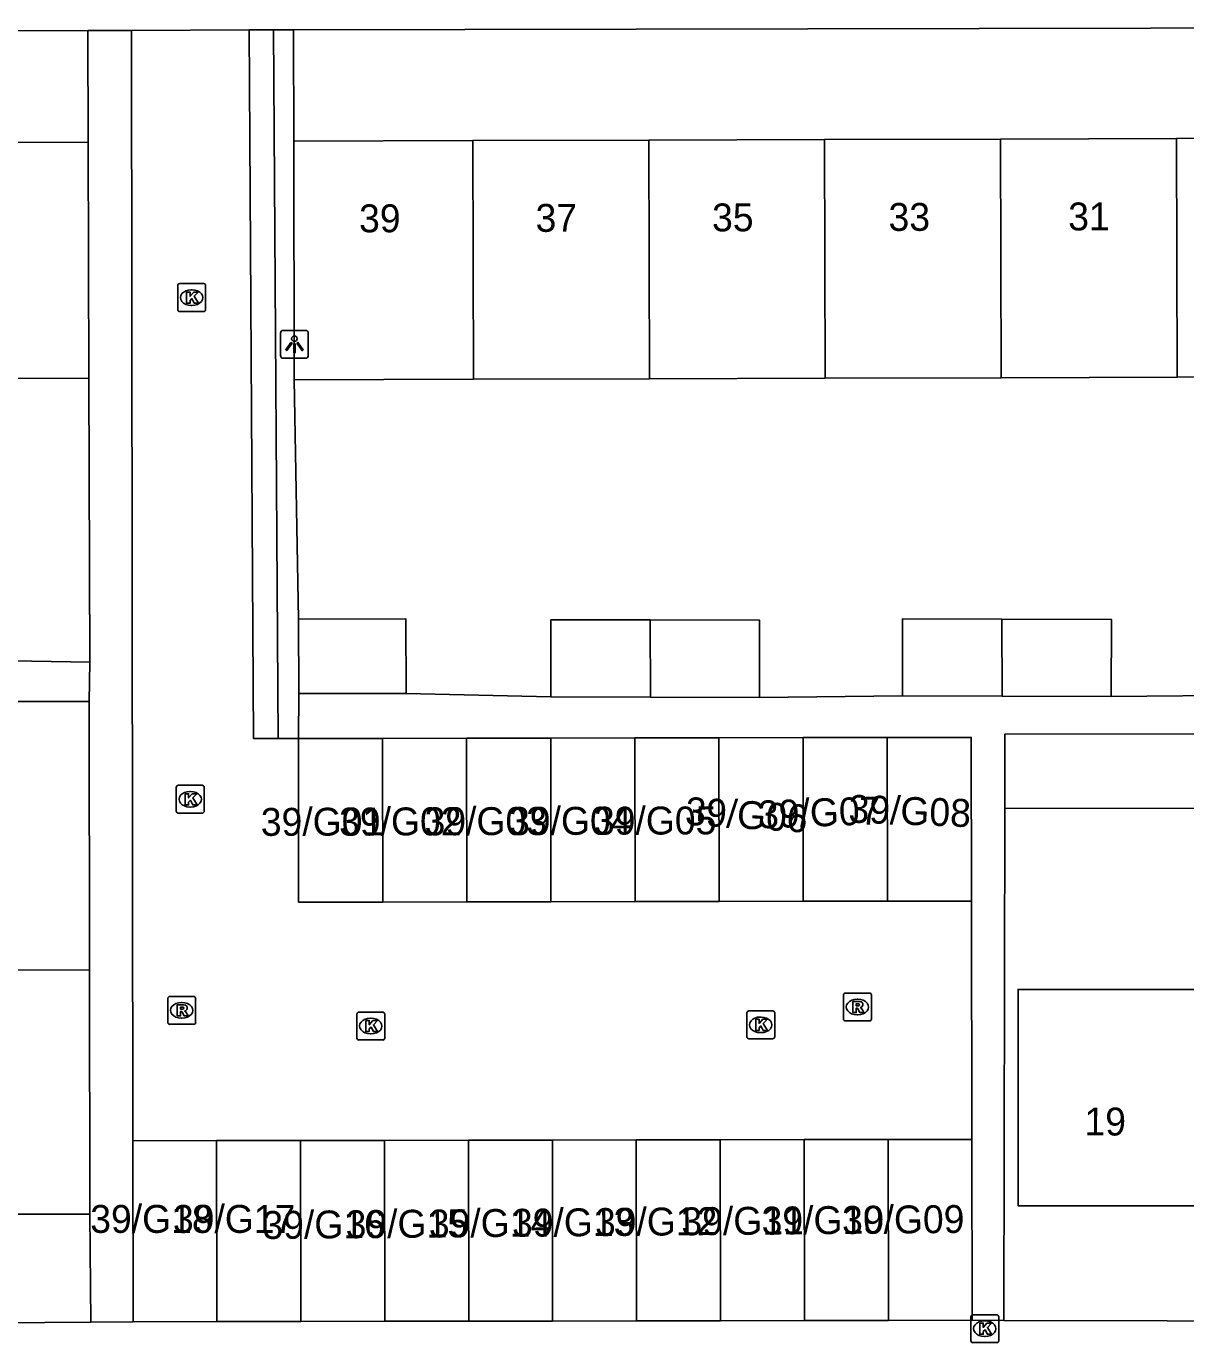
# Model space of a CAD drawing. Extents: x 160732 to 162105, y 387428 to 388479.
# Drawn here: x 161603.5 to 161645.06, y 388168.7 to 388215.89 of the extents above; entities that cross this region are included whole.
import ezdxf

# ---------------------------------------------------------------- set-up
doc = ezdxf.new("R2010")
doc.units = 0
for name, color, linetype in [('IMGEO_Kolk', 7, 'Continuous'), ('IMGEO_Lichtpunt', 7, 'Continuous'), ('IMGEO_Muur', 7, 'Continuous'), ('IMGEO_Pand', 7, 'Continuous'), ('IMGEO_Pand_nummerreeks', 7, 'Continuous'), ('IMGEO_Rijbaan_lokaal_open', 7, 'Continuous'), ('IMGEO_Rioolput', 7, 'Continuous'), ('IMGEO_Voetpad_open', 7, 'Continuous')]:
    doc.layers.add(name, color=color, linetype=linetype)

msp = doc.modelspace()

# ---------------------------------------------------------------- linework, layer by layer
at = {"layer": 'IMGEO_Kolk'}
for p, q in [((161608.93, 388205.742), (161608.93, 388206.594)), ((161609.005, 388206.668), (161609.857, 388206.668)), ((161609.931, 388206.594), (161609.931, 388205.742)), ((161609.418, 388206.448), (161609.443, 388206.448)), ((161609.857, 388205.668), (161609.005, 388205.668)), ((161609.441, 388205.888), (161609.416, 388205.888)), ((161608.954, 388188.683), (161609.806, 388188.683)), ((161608.879, 388187.757), (161608.879, 388188.609)), ((161609.367, 388188.463), (161609.392, 388188.463)), ((161609.88, 388188.609), (161609.88, 388187.757)), ((161609.39, 388187.903), (161609.365, 388187.903)), ((161609.806, 388187.683), (161608.954, 388187.683)), ((161615.352, 388179.626), (161615.352, 388180.478)), ((161615.427, 388180.552), (161616.279, 388180.552)), ((161615.84, 388180.332), (161615.865, 388180.332)), ((161616.353, 388180.478), (161616.353, 388179.626)), ((161629.33, 388179.669), (161629.33, 388180.521)), ((161629.405, 388180.595), (161630.257, 388180.595)), ((161629.818, 388180.375), (161629.843, 388180.375)), ((161630.331, 388180.521), (161630.331, 388179.669)), ((161615.863, 388179.772), (161615.838, 388179.772)), ((161629.841, 388179.815), (161629.816, 388179.815)), ((161616.279, 388179.552), (161615.427, 388179.552)), ((161630.257, 388179.595), (161629.405, 388179.595)), ((161637.363, 388168.775), (161637.363, 388169.627)), ((161637.438, 388169.701), (161638.29, 388169.701)), ((161637.851, 388169.481), (161637.876, 388169.481)), ((161638.364, 388169.627), (161638.364, 388168.775)), ((161637.874, 388168.921), (161637.849, 388168.921)), ((161638.29, 388168.701), (161637.438, 388168.701))]:
    msp.add_line(p, q, dxfattribs=at)
for points in [[(161608.93, 388205.742), (161608.93, 388206.594)], [(161609.005, 388206.668), (161609.857, 388206.668)], [(161609.931, 388206.594), (161609.931, 388205.742)], [(161609.251, 388206.368), (161609.374, 388206.368), (161609.374, 388206.217), (161609.504, 388206.368), (161609.668, 388206.368), (161609.522, 388206.217), (161609.675, 388205.968), (161609.523, 388205.968), (161609.438, 388206.132), (161609.374, 388206.065), (161609.374, 388205.968), (161609.251, 388205.968), (161609.251, 388206.368)], [(161609.857, 388205.668), (161609.005, 388205.668)], [(161608.954, 388188.683), (161609.806, 388188.683)], [(161608.879, 388187.757), (161608.879, 388188.609)], [(161609.2, 388188.383), (161609.323, 388188.383), (161609.323, 388188.232), (161609.453, 388188.383), (161609.617, 388188.383), (161609.471, 388188.232), (161609.624, 388187.983), (161609.472, 388187.983), (161609.387, 388188.147), (161609.323, 388188.08), (161609.323, 388187.983), (161609.2, 388187.983), (161609.2, 388188.383)], [(161609.88, 388188.609), (161609.88, 388187.757)], [(161609.806, 388187.683), (161608.954, 388187.683)], [(161615.352, 388179.626), (161615.352, 388180.478)], [(161615.427, 388180.552), (161616.279, 388180.552)], [(161615.673, 388180.252), (161615.796, 388180.252), (161615.796, 388180.101), (161615.926, 388180.252), (161616.09, 388180.252), (161615.944, 388180.101), (161616.097, 388179.852), (161615.945, 388179.852), (161615.86, 388180.016), (161615.796, 388179.949), (161615.796, 388179.852), (161615.673, 388179.852), (161615.673, 388180.252)], [(161616.353, 388180.478), (161616.353, 388179.626)], [(161629.33, 388179.669), (161629.33, 388180.521)], [(161629.405, 388180.595), (161630.257, 388180.595)], [(161629.651, 388180.295), (161629.774, 388180.295), (161629.774, 388180.144), (161629.904, 388180.295), (161630.068, 388180.295), (161629.922, 388180.144), (161630.075, 388179.895), (161629.923, 388179.895), (161629.838, 388180.059), (161629.774, 388179.992), (161629.774, 388179.895), (161629.651, 388179.895), (161629.651, 388180.295)], [(161630.331, 388180.521), (161630.331, 388179.669)], [(161616.279, 388179.552), (161615.427, 388179.552)], [(161630.257, 388179.595), (161629.405, 388179.595)], [(161637.363, 388168.775), (161637.363, 388169.627)], [(161637.438, 388169.701), (161638.29, 388169.701)], [(161637.684, 388169.401), (161637.807, 388169.401), (161637.807, 388169.25), (161637.937, 388169.401), (161638.101, 388169.401), (161637.955, 388169.25), (161638.108, 388169.001), (161637.956, 388169.001), (161637.871, 388169.165), (161637.807, 388169.098), (161637.807, 388169.001), (161637.684, 388169.001), (161637.684, 388169.401)], [(161638.364, 388169.627), (161638.364, 388168.775)], [(161638.29, 388168.701), (161637.438, 388168.701)]]:
    msp.add_lwpolyline(points, dxfattribs=at)
for centre, start, end in [((161609.007, 388206.592), 91.552, 178.448), ((161609.007, 388206.592), 91.552, 178.448), ((161609.855, 388206.592), 1.552, 88.448), ((161609.855, 388206.592), 1.552, 88.448), ((161609.007, 388205.744), 181.552, 268.448), ((161609.007, 388205.744), 181.552, 268.448), ((161609.855, 388205.744), 271.552, 358.448), ((161609.855, 388205.744), 271.552, 358.448), ((161608.956, 388188.607), 91.552, 178.448), ((161608.956, 388188.607), 91.552, 178.448), ((161609.804, 388188.607), 1.552, 88.448), ((161609.804, 388188.607), 1.552, 88.448), ((161608.956, 388187.759), 181.552, 268.448), ((161608.956, 388187.759), 181.552, 268.448), ((161609.804, 388187.759), 271.552, 358.448), ((161609.804, 388187.759), 271.552, 358.448), ((161615.429, 388180.476), 91.552, 178.448), ((161615.429, 388180.476), 91.552, 178.448), ((161616.277, 388180.476), 1.552, 88.448), ((161616.277, 388180.476), 1.552, 88.448), ((161629.407, 388180.519), 91.552, 178.448), ((161629.407, 388180.519), 91.552, 178.448), ((161630.255, 388180.519), 1.552, 88.448), ((161630.255, 388180.519), 1.552, 88.448), ((161615.429, 388179.628), 181.552, 268.448), ((161615.429, 388179.628), 181.552, 268.448), ((161616.277, 388179.628), 271.552, 358.448), ((161616.277, 388179.628), 271.552, 358.448), ((161629.407, 388179.671), 181.552, 268.448), ((161629.407, 388179.671), 181.552, 268.448), ((161630.255, 388179.671), 271.552, 358.448), ((161630.255, 388179.671), 271.552, 358.448), ((161637.44, 388169.625), 91.552, 178.448), ((161637.44, 388169.625), 91.552, 178.448), ((161638.288, 388169.625), 1.552, 88.448), ((161638.288, 388169.625), 1.552, 88.448), ((161637.44, 388168.777), 181.552, 268.448), ((161637.44, 388168.777), 181.552, 268.448), ((161638.288, 388168.777), 271.552, 358.448), ((161638.288, 388168.777), 271.552, 358.448)]:
    msp.add_arc(centre, 0.0765, start, end, dxfattribs=at)
for centre, major_axis, ratio, start_param, end_param in [((161609.417, 388206.168), (-0.387, 0.002), 0.722429, 4.712389, 7.853982), ((161609.442, 388206.168), (-0.39, 0.002), 0.717154, 1.570796, 4.712389), ((161609.366, 388188.183), (-0.387, 0.002), 0.722429, 4.712389, 7.853982), ((161609.391, 388188.183), (-0.39, 0.002), 0.717154, 1.570796, 4.712389), ((161615.839, 388180.052), (-0.387, 0.002), 0.722429, 4.712389, 7.853982), ((161615.864, 388180.052), (-0.39, 0.002), 0.717154, 1.570796, 4.712389), ((161629.817, 388180.095), (-0.387, 0.002), 0.722429, 4.712389, 7.853982), ((161629.842, 388180.095), (-0.39, 0.002), 0.717154, 1.570796, 4.712389), ((161637.85, 388169.201), (-0.387, 0.002), 0.722429, 4.712389, 7.853982), ((161637.875, 388169.201), (-0.39, 0.002), 0.717154, 1.570796, 4.712389)]:
    msp.add_ellipse(centre, major_axis=major_axis, ratio=ratio, start_param=start_param, end_param=end_param, dxfattribs=at)
at = {"layer": 'IMGEO_Lichtpunt'}
for p, q in [((161612.615, 388204.897), (161612.615, 388204.09)), ((161612.615, 388204.897), (161612.615, 388204.09)), ((161613.517, 388204.992), (161612.709, 388204.992)), ((161613.517, 388204.992), (161612.709, 388204.992)), ((161613.611, 388204.09), (161613.611, 388204.897)), ((161613.611, 388204.09), (161613.611, 388204.897)), ((161612.709, 388203.996), (161613.517, 388203.996)), ((161612.709, 388203.996), (161613.517, 388203.996))]:
    msp.add_line(p, q, dxfattribs=at)
for points in [[(161612.989, 388204.561), (161613.028, 388204.533), (161612.84, 388204.271), (161612.802, 388204.298), (161612.989, 388204.561)], [(161613.091, 388204.513), (161613.138, 388204.513), (161613.138, 388204.191), (161613.091, 388204.191), (161613.091, 388204.513)], [(161613.201, 388204.533), (161613.239, 388204.56), (161613.426, 388204.298), (161613.387, 388204.27), (161613.201, 388204.533)]]:
    msp.add_lwpolyline(points, dxfattribs=at)
msp.add_circle((161613.114, 388204.695), 0.0994, dxfattribs=at)
for centre, start, end in [((161612.709, 388204.897), 90, 180), ((161612.709, 388204.897), 90, 180), ((161613.517, 388204.897), 0, 90), ((161613.517, 388204.897), 0, 90), ((161612.709, 388204.09), 180, 270), ((161612.709, 388204.09), 180, 270), ((161613.517, 388204.09), 270, 0), ((161613.517, 388204.09), 270, 360)]:
    msp.add_arc(centre, 0.0946, start, end, dxfattribs=at)
at = {"layer": 'IMGEO_Muur'}
for points in [[(161605.749, 388203.279), (161605.779, 388193.125)], [(161605.756, 388191.692), (161605.77, 388182.068)]]:
    msp.add_lwpolyline(points, dxfattribs=at)
at = {"layer": 'IMGEO_Pand'}
for points in [[(161619.513, 388211.798), (161613.088, 388211.781)], [(161613.088, 388211.781), (161613.111, 388203.224)], [(161625.818, 388211.816), (161619.513, 388211.798)], [(161619.537, 388203.241), (161619.513, 388211.798)], [(161625.818, 388211.816), (161632.123, 388211.833)], [(161625.842, 388203.259), (161625.818, 388211.816)], [(161632.123, 388211.833), (161638.427, 388211.85)], [(161632.123, 388211.833), (161632.146, 388203.276)], [(161644.732, 388211.867), (161638.427, 388211.85)], [(161638.427, 388211.85), (161638.451, 388203.293)], [(161644.732, 388211.867), (161651.037, 388211.884)], [(161644.756, 388203.31), (161644.732, 388211.867)], [(161599.289, 388211.722), (161605.724, 388211.741)], [(161605.724, 388211.741), (161605.749, 388203.279)], [(161605.749, 388203.279), (161599.313, 388203.26)], [(161632.146, 388203.276), (161625.842, 388203.259)], [(161638.451, 388203.293), (161632.146, 388203.276)], [(161644.756, 388203.31), (161638.451, 388203.293)], [(161651.061, 388203.327), (161644.756, 388203.31)], [(161619.537, 388203.241), (161613.111, 388203.224)], [(161625.842, 388203.259), (161619.537, 388203.241)], [(161613.26, 388194.638), (161617.109, 388194.648), (161617.116, 388191.98)], [(161613.26, 388194.638), (161613.267, 388191.97)], [(161622.302, 388191.852), (161622.31, 388194.621), (161625.866, 388194.61)], [(161625.874, 388191.841), (161625.866, 388194.61)], [(161625.866, 388194.61), (161629.792, 388194.598), (161629.783, 388191.829)], [(161634.911, 388191.886), (161634.919, 388194.655), (161638.475, 388194.644)], [(161638.475, 388194.644), (161638.483, 388191.875)], [(161638.475, 388194.644), (161642.401, 388194.632), (161642.392, 388191.863)], [(161617.116, 388191.98), (161613.267, 388191.97)], [(161625.874, 388191.841), (161622.302, 388191.852)], [(161629.783, 388191.829), (161625.874, 388191.841)], [(161638.483, 388191.875), (161634.911, 388191.886)], [(161642.392, 388191.863), (161638.483, 388191.875)], [(161613.256, 388190.36), (161616.271, 388190.365)], [(161613.256, 388190.36), (161613.266, 388184.493), (161616.281, 388184.498)], [(161616.271, 388190.365), (161619.287, 388190.37)], [(161616.271, 388190.365), (161616.281, 388184.498)], [(161619.287, 388190.37), (161622.302, 388190.376)], [(161619.297, 388184.503), (161619.287, 388190.37)], [(161622.302, 388190.376), (161625.317, 388190.381)], [(161622.312, 388184.509), (161622.302, 388190.376)], [(161625.317, 388190.381), (161628.332, 388190.386)], [(161625.317, 388190.381), (161625.327, 388184.514)], [(161628.332, 388190.386), (161631.348, 388190.392)], [(161628.342, 388184.519), (161628.332, 388190.386)], [(161631.348, 388190.392), (161634.363, 388190.397)], [(161631.348, 388190.392), (161631.358, 388184.524)], [(161634.363, 388190.397), (161637.378, 388190.402), (161637.389, 388184.535)], [(161634.373, 388184.53), (161634.363, 388190.397)], [(161638.582, 388187.857), (161638.578, 388190.514), (161645.38, 388190.524)], [(161645.379, 388187.867), (161638.582, 388187.857)], [(161616.281, 388184.498), (161619.297, 388184.503)], [(161619.297, 388184.503), (161622.312, 388184.509)], [(161622.312, 388184.509), (161625.327, 388184.514)], [(161625.327, 388184.514), (161628.342, 388184.519)], [(161628.342, 388184.519), (161631.358, 388184.524)], [(161631.358, 388184.524), (161634.373, 388184.53)], [(161634.373, 388184.53), (161637.389, 388184.535)], [(161599.346, 388182.058), (161605.77, 388182.068)], [(161605.77, 388182.068), (161605.783, 388173.312)], [(161645.373, 388173.607), (161639.055, 388173.61), (161639.058, 388181.367), (161645.376, 388181.364)], [(161610.327, 388175.943), (161607.318, 388175.938)], [(161607.329, 388169.452), (161607.318, 388175.938)], [(161613.335, 388175.948), (161610.327, 388175.943)], [(161610.327, 388175.943), (161610.338, 388169.457)], [(161616.344, 388175.953), (161613.335, 388175.948)], [(161613.335, 388175.948), (161613.346, 388169.462)], [(161619.352, 388175.958), (161616.344, 388175.953)], [(161616.355, 388169.467), (161616.344, 388175.953)], [(161622.361, 388175.964), (161619.352, 388175.958)], [(161619.363, 388169.472), (161619.352, 388175.958)], [(161625.37, 388175.969), (161622.361, 388175.964)], [(161622.361, 388175.964), (161622.372, 388169.477)], [(161628.378, 388175.974), (161625.37, 388175.969)], [(161625.381, 388169.482), (161625.37, 388175.969)], [(161631.387, 388175.979), (161628.378, 388175.974)], [(161628.378, 388175.974), (161628.389, 388169.487)], [(161634.395, 388175.984), (161631.387, 388175.979)], [(161631.398, 388169.492), (161631.387, 388175.979)], [(161637.404, 388175.989), (161634.395, 388175.984)], [(161634.395, 388175.984), (161634.406, 388169.497)], [(161637.404, 388175.989), (161637.415, 388169.502)], [(161605.783, 388173.312), (161599.359, 388173.302)], [(161610.338, 388169.457), (161607.329, 388169.452)], [(161613.346, 388169.462), (161610.338, 388169.457)], [(161616.355, 388169.467), (161613.346, 388169.462)], [(161619.363, 388169.472), (161616.355, 388169.467)], [(161622.372, 388169.477), (161619.363, 388169.472)], [(161625.381, 388169.482), (161622.372, 388169.477)], [(161628.389, 388169.487), (161625.381, 388169.482)], [(161631.398, 388169.492), (161628.389, 388169.487)], [(161634.406, 388169.497), (161631.398, 388169.492)], [(161637.415, 388169.502), (161634.406, 388169.497)]]:
    msp.add_lwpolyline(points, dxfattribs=at)
at = {"layer": 'IMGEO_Rijbaan_lokaal_open'}
for points in [[(161607.27, 388215.744), (161611.489, 388215.768)], [(161607.318, 388175.938), (161607.27, 388215.744)], [(161611.489, 388215.768), (161611.653, 388190.357), (161612.533, 388190.359)], [(161612.533, 388190.359), (161613.256, 388190.36)], [(161637.389, 388184.535), (161637.404, 388175.989)]]:
    msp.add_lwpolyline(points, dxfattribs=at)
at = {"layer": 'IMGEO_Rioolput'}
for p, q in [((161608.648, 388181.114), (161609.5, 388181.114)), ((161632.797, 388180.309), (161632.797, 388181.161)), ((161632.872, 388181.235), (161633.724, 388181.235)), ((161633.798, 388181.161), (161633.798, 388180.309)), ((161608.573, 388180.188), (161608.573, 388181.04)), ((161609.061, 388180.894), (161609.086, 388180.894)), ((161609.574, 388181.04), (161609.574, 388180.188)), ((161633.285, 388181.015), (161633.31, 388181.015)), ((161609.084, 388180.334), (161609.059, 388180.334)), ((161633.724, 388180.235), (161632.872, 388180.235)), ((161633.308, 388180.455), (161633.283, 388180.455)), ((161609.5, 388180.114), (161608.648, 388180.114))]:
    msp.add_line(p, q, dxfattribs=at)
for points in [[(161608.648, 388181.114), (161609.5, 388181.114)], [(161632.797, 388180.309), (161632.797, 388181.161)], [(161632.872, 388181.235), (161633.724, 388181.235)], [(161633.798, 388181.161), (161633.798, 388180.309)], [(161608.573, 388180.188), (161608.573, 388181.04)], [(161609.162, 388180.812), (161608.91, 388180.814), (161608.91, 388180.414)], [(161609.088, 388180.733), (161609.034, 388180.733), (161609.034, 388180.652)], [(161609.034, 388180.652), (161609.086, 388180.652)], [(161609.574, 388181.04), (161609.574, 388180.188)], [(161633.386, 388180.933), (161633.134, 388180.935), (161633.134, 388180.535)], [(161633.134, 388180.535), (161633.258, 388180.535), (161633.258, 388180.697), (161633.269, 388180.697)], [(161633.312, 388180.854), (161633.258, 388180.854), (161633.258, 388180.773)], [(161633.258, 388180.773), (161633.31, 388180.773)], [(161633.316, 388180.668), (161633.387, 388180.535), (161633.527, 388180.535), (161633.462, 388180.661)], [(161608.91, 388180.414), (161609.034, 388180.414), (161609.034, 388180.576), (161609.045, 388180.576)], [(161609.092, 388180.547), (161609.163, 388180.414), (161609.303, 388180.414), (161609.238, 388180.54)], [(161633.724, 388180.235), (161632.872, 388180.235)], [(161609.5, 388180.114), (161608.648, 388180.114)]]:
    msp.add_lwpolyline(points, dxfattribs=at)
for centre, radius, start, end in [((161608.65, 388181.038), 0.0765, 91.552, 178.448), ((161608.65, 388181.038), 0.0765, 91.552, 178.448), ((161609.498, 388181.038), 0.0765, 1.552, 88.448), ((161609.498, 388181.038), 0.0765, 1.552, 88.448), ((161632.874, 388181.159), 0.0765, 91.552, 178.448), ((161632.874, 388181.159), 0.0765, 91.552, 178.448), ((161633.722, 388181.159), 0.0765, 1.552, 88.448), ((161633.722, 388181.159), 0.0765, 1.552, 88.448), ((161609.07, 388180.841), 0.19, 274.7715, 282.9687), ((161609.094, 388180.637), 0.0964, 77.0061, 93.1865), ((161609.108, 388180.694), 0.0378, 276.6634, 79.6772), ((161609.161, 388180.702), 0.109, 350.3612, 89.416), ((161609.159, 388180.702), 0.112, 277.5842, 350.9817), ((161633.268, 388180.644), 0.0533, 26.0293, 88.6989), ((161633.294, 388180.962), 0.19, 274.7715, 282.9687), ((161633.318, 388180.758), 0.0964, 77.0061, 93.1865), ((161633.332, 388180.815), 0.0378, 276.6634, 79.6772), ((161633.385, 388180.823), 0.109, 350.3612, 89.416), ((161633.383, 388180.823), 0.112, 277.5842, 350.9817), ((161633.367, 388180.608), 0.108, 29.5134, 73.7905), ((161608.65, 388180.19), 0.0765, 181.552, 268.448), ((161608.65, 388180.19), 0.0765, 181.552, 268.448), ((161609.044, 388180.523), 0.0533, 26.0293, 88.6989), ((161609.143, 388180.487), 0.108, 29.5134, 73.7905), ((161609.498, 388180.19), 0.0765, 271.552, 358.448), ((161609.498, 388180.19), 0.0765, 271.552, 358.448), ((161632.874, 388180.311), 0.0765, 181.552, 268.448), ((161632.874, 388180.311), 0.0765, 181.552, 268.448), ((161633.722, 388180.311), 0.0765, 271.552, 358.448), ((161633.722, 388180.311), 0.0765, 271.552, 358.448)]:
    msp.add_arc(centre, radius, start, end, dxfattribs=at)
for centre, major_axis, ratio, start_param, end_param in [((161609.06, 388180.614), (-0.387, 0.002), 0.722429, 4.712389, 7.853982), ((161609.085, 388180.614), (-0.39, 0.002), 0.717154, 1.570796, 4.712389), ((161633.284, 388180.735), (-0.387, 0.002), 0.722429, 4.712389, 7.853982), ((161633.309, 388180.735), (-0.39, 0.002), 0.717154, 1.570796, 4.712389)]:
    msp.add_ellipse(centre, major_axis=major_axis, ratio=ratio, start_param=start_param, end_param=end_param, dxfattribs=at)
at = {"layer": 'IMGEO_Voetpad_open'}
for points in [[(161569.431, 388215.693), (161605.712, 388215.742)], [(161605.712, 388215.742), (161607.27, 388215.744)], [(161605.724, 388211.741), (161605.712, 388215.742)], [(161611.489, 388215.768), (161612.369, 388215.77)], [(161612.369, 388215.77), (161613.077, 388215.771)], [(161612.533, 388190.359), (161612.369, 388215.77)], [(161613.077, 388215.771), (161680.662, 388215.894)], [(161613.077, 388215.771), (161613.088, 388211.781)], [(161605.779, 388193.098), (161605.749, 388203.279)], [(161613.111, 388203.224), (161613.26, 388194.638)], [(161603.01, 388193.142), (161605.779, 388193.098)], [(161605.779, 388193.098), (161605.756, 388191.692)], [(161613.267, 388191.97), (161613.256, 388190.36)], [(161622.302, 388191.852), (161617.116, 388191.98)], [(161605.756, 388191.692), (161603.027, 388191.683)], [(161605.756, 388191.692), (161605.77, 388182.068)], [(161634.911, 388191.886), (161629.783, 388191.829)], [(161647.521, 388191.92), (161642.392, 388191.863)], [(161638.582, 388187.857), (161638.543, 388169.5)], [(161605.783, 388173.312), (161605.812, 388169.441)], [(161605.812, 388169.441), (161569.557, 388169.172)], [(161607.329, 388169.452), (161605.812, 388169.441)], [(161637.415, 388169.502), (161638.543, 388169.5)], [(161638.543, 388169.5), (161644.396, 388169.487), (161680.752, 388169.407)]]:
    msp.add_lwpolyline(points, dxfattribs=at)

# ---------------------------------------------------------------- texts
at = {"layer": 'IMGEO_Pand_nummerreeks'}
for s, rotation, p in [('39', 0.1556, (161615.434, 388208.508)), ('37', 0.1556, (161621.761, 388208.525)), ('35', 0.1556, (161628.088, 388208.542)), ('33', 0.1556, (161634.414, 388208.559)), ('31', 0.1556, (161640.854, 388208.576)), ('39/G06', 356.1859, (161627.099, 388187.273)), ('39/G07', 2.0454, (161629.753, 388187.132)), ('39/G08', 357.7974, (161632.964, 388187.35)), ('39/G01', 0.1923, (161611.912, 388186.87)), ('39/G02', 0.1923, (161614.719, 388186.88)), ('39/G03', 0.1923, (161617.783, 388186.89)), ('39/G04', 0.1923, (161620.812, 388186.901)), ('39/G05', 0.1923, (161623.855, 388186.911)), ('19', 359.9737, (161641.437, 388176.129)), ('39/G13', 0.5004, (161620.918, 388172.495)), ('39/G12', 0.5004, (161623.894, 388172.521)), ('39/G11', 0.5004, (161626.992, 388172.548)), ('39/G10', 0.5004, (161629.867, 388172.573)), ('39/G09', 0.5004, (161632.751, 388172.598)), ('39/G16', 0.5004, (161611.973, 388172.417)), ('39/G15', 0.5004, (161614.955, 388172.443)), ('39/G14', 0.5004, (161617.937, 388172.469))]:
    msp.add_text(s, height=1, rotation=rotation, dxfattribs=at).set_placement(p)
for s, p in [('39/G18', (161605.795, 388172.637)), ('39/G17', (161608.761, 388172.637))]:
    msp.add_text(s, height=1, dxfattribs=at).set_placement(p)

doc.saveas('drawing.dxf')
